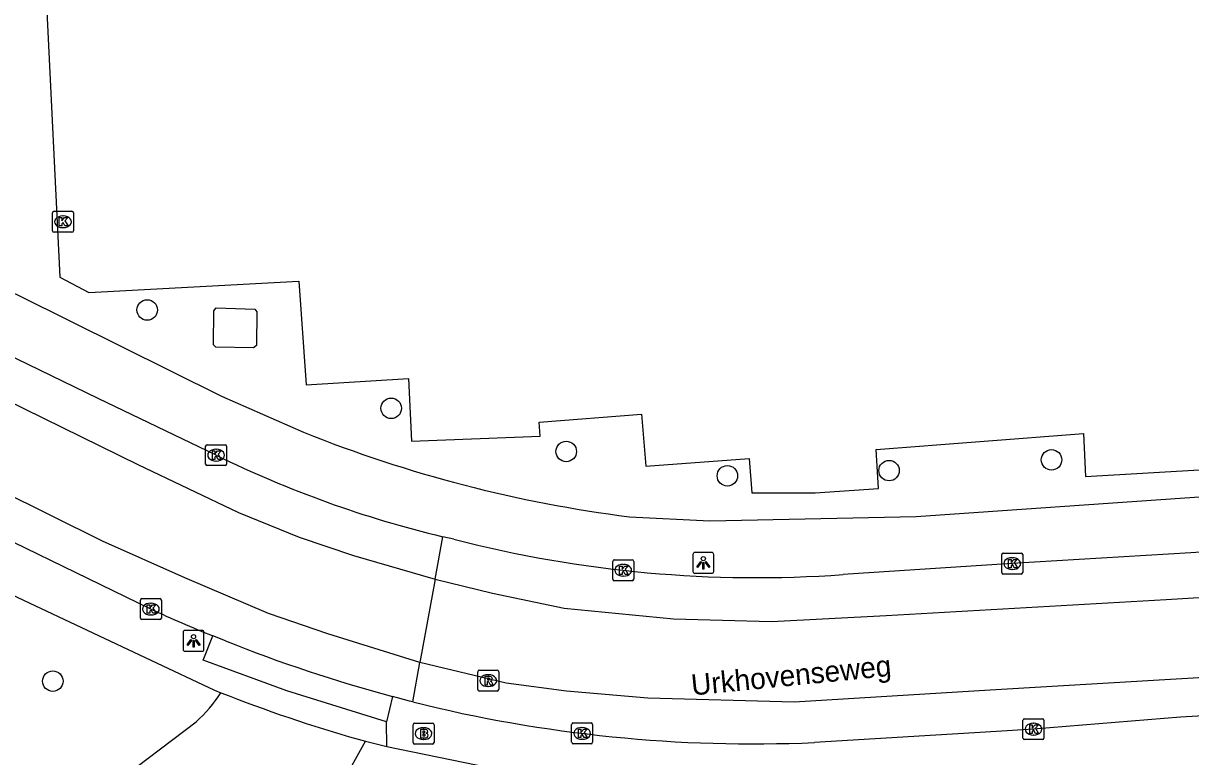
# Model space of a CAD drawing. Extents: x 162990 to 165007, y 383433 to 384336.
# Drawn here: x 164413.4 to 164469.1, y 384041.8 to 384076.8 of the extents above; entities that cross this region are included whole.
import ezdxf

# ---------------------------------------------------------------- set-up
doc = ezdxf.new("R2010")
doc.units = 0
for name, color, linetype in [('IMGEO_Boom', 7, 'Continuous'), ('IMGEO_Brandkraan', 7, 'Continuous'), ('IMGEO_Groenvoorziening', 7, 'Continuous'), ('IMGEO_Kolk', 7, 'Continuous'), ('IMGEO_Lage_trafo', 7, 'Continuous'), ('IMGEO_Lichtpunt', 7, 'Continuous'), ('IMGEO_Openbare_ruimte_label', 7, 'Continuous'), ('IMGEO_Rijbaan_lokaal_gesloten', 7, 'Continuous'), ('IMGEO_Rioolput', 7, 'Continuous'), ('IMGEO_Voetpad_open', 7, 'Continuous')]:
    doc.layers.add(name, color=color, linetype=linetype)

msp = doc.modelspace()

# ---------------------------------------------------------------- linework, layer by layer
at = {"layer": 'IMGEO_Boom'}
for centre in [(164419.265, 384063.154), (164430.91, 384058.459), (164439.266, 384056.398), (164462.431, 384055.997), (164446.958, 384055.237), (164454.676, 384055.486), (164414.758, 384045.434)]:
    msp.add_circle(centre, 0.489, dxfattribs=at)
at = {"layer": 'IMGEO_Brandkraan'}
for p, q in [((164431.954, 384042.504), (164431.954, 384043.356)), ((164432.029, 384043.43), (164432.881, 384043.43)), ((164432.442, 384043.21), (164432.467, 384043.21)), ((164432.955, 384043.356), (164432.955, 384042.504)), ((164432.881, 384042.43), (164432.029, 384042.43)), ((164432.465, 384042.65), (164432.44, 384042.65))]:
    msp.add_line(p, q, dxfattribs=at)
for points in [[(164431.954, 384042.504), (164431.954, 384043.356)], [(164432.029, 384043.43), (164432.881, 384043.43)], [(164432.302, 384043.13), (164432.302, 384042.73), (164432.515, 384042.73)], [(164432.533, 384043.13), (164432.302, 384043.13)], [(164432.481, 384043.049), (164432.427, 384043.049), (164432.427, 384042.973)], [(164432.427, 384042.973), (164432.48, 384042.973)], [(164432.955, 384043.356), (164432.955, 384042.504)], [(164432.881, 384042.43), (164432.029, 384042.43)], [(164432.489, 384042.897), (164432.427, 384042.897), (164432.427, 384042.816)], [(164432.427, 384042.816), (164432.489, 384042.816)]]:
    msp.add_lwpolyline(points, dxfattribs=at)
for centre, radius, start, end in [((164432.031, 384043.354), 0.0765, 91.552, 178.448), ((164432.031, 384043.354), 0.0765, 91.552, 178.448), ((164432.482, 384043.011), 0.0379, 267.8285, 90.9355), ((164432.537, 384042.985), 0.145, 59.4692, 91.5367), ((164432.562, 384043.032), 0.0922, 285.5137, 58.1501), ((164432.567, 384042.84), 0.105, 301.3115, 78.989), ((164432.879, 384043.354), 0.0765, 1.552, 88.448), ((164432.879, 384043.354), 0.0765, 1.552, 88.448), ((164432.031, 384042.506), 0.0765, 181.552, 268.448), ((164432.031, 384042.506), 0.0765, 181.552, 268.448), ((164432.49, 384042.856), 0.0404, 269.8759, 90.5077), ((164432.521, 384042.981), 0.251, 268.6676, 293.5347), ((164432.879, 384042.506), 0.0765, 271.552, 358.448), ((164432.879, 384042.506), 0.0765, 271.552, 358.448)]:
    msp.add_arc(centre, radius, start, end, dxfattribs=at)
for centre, major_axis, ratio, start_param, end_param in [((164432.441, 384042.93), (-0.387, 0.002), 0.722429, 4.712389, 7.853982), ((164432.466, 384042.93), (-0.39, 0.002), 0.717154, 1.570796, 4.712389)]:
    msp.add_ellipse(centre, major_axis=major_axis, ratio=ratio, start_param=start_param, end_param=end_param, dxfattribs=at)
at = {"layer": 'IMGEO_Groenvoorziening'}
msp.add_lwpolyline([(164414.449, 384078.078), (164415.09, 384064.727), (164416.486, 384063.994), (164426.502, 384064.535), (164426.858, 384059.573), (164431.742, 384059.882), (164431.874, 384056.892), (164438.023, 384057.133), (164437.974, 384057.801), (164442.851, 384058.174), (164443.064, 384055.701), (164447.993, 384056.062), (164448.127, 384054.418), (164451.152, 384054.431), (164454.171, 384054.626), (164454.053, 384056.488), (164463.955, 384057.251), (164464.055, 384055.205), (164470.042, 384055.555), (164469.867, 384057.645), (164474.923, 384058.064), (164475.925, 384057.102)], dxfattribs=at)
at = {"layer": 'IMGEO_Kolk'}
for p, q in [((164414.745, 384066.938), (164414.745, 384067.79)), ((164414.82, 384067.864), (164415.672, 384067.864)), ((164415.233, 384067.644), (164415.258, 384067.644)), ((164415.746, 384067.79), (164415.746, 384066.938)), ((164415.672, 384066.864), (164414.82, 384066.864)), ((164415.256, 384067.084), (164415.231, 384067.084)), ((164422.053, 384055.797), (164422.053, 384056.649)), ((164422.128, 384056.723), (164422.98, 384056.723)), ((164422.541, 384056.503), (164422.566, 384056.503)), ((164423.054, 384056.649), (164423.054, 384055.797)), ((164422.98, 384055.723), (164422.128, 384055.723)), ((164422.564, 384055.943), (164422.539, 384055.943)), ((164460.054, 384050.621), (164460.054, 384051.473)), ((164460.129, 384051.547), (164460.981, 384051.547)), ((164460.542, 384051.327), (164460.567, 384051.327)), ((164461.055, 384051.473), (164461.055, 384050.621)), ((164441.485, 384050.301), (164441.485, 384051.153)), ((164441.56, 384051.227), (164442.412, 384051.227)), ((164441.973, 384051.007), (164441.998, 384051.007)), ((164442.486, 384051.153), (164442.486, 384050.301)), ((164460.565, 384050.767), (164460.54, 384050.767)), ((164442.412, 384050.227), (164441.56, 384050.227)), ((164441.996, 384050.447), (164441.971, 384050.447)), ((164460.981, 384050.547), (164460.129, 384050.547)), ((164418.94, 384048.448), (164418.94, 384049.3)), ((164419.015, 384049.374), (164419.867, 384049.374)), ((164419.428, 384049.154), (164419.453, 384049.154)), ((164419.941, 384049.3), (164419.941, 384048.448)), ((164419.451, 384048.594), (164419.426, 384048.594)), ((164419.867, 384048.374), (164419.015, 384048.374)), ((164461.068, 384042.715), (164461.068, 384043.567)), ((164461.143, 384043.641), (164461.995, 384043.641)), ((164462.069, 384043.567), (164462.069, 384042.715)), ((164439.525, 384042.513), (164439.525, 384043.365)), ((164439.6, 384043.439), (164440.452, 384043.439)), ((164440.013, 384043.219), (164440.038, 384043.219)), ((164440.526, 384043.365), (164440.526, 384042.513)), ((164461.556, 384043.421), (164461.581, 384043.421)), ((164440.452, 384042.439), (164439.6, 384042.439)), ((164440.036, 384042.659), (164440.011, 384042.659)), ((164461.995, 384042.641), (164461.143, 384042.641)), ((164461.579, 384042.861), (164461.554, 384042.861))]:
    msp.add_line(p, q, dxfattribs=at)
for points in [[(164414.745, 384066.938), (164414.745, 384067.79)], [(164414.82, 384067.864), (164415.672, 384067.864)], [(164415.066, 384067.564), (164415.189, 384067.564), (164415.189, 384067.413), (164415.319, 384067.564), (164415.483, 384067.564), (164415.337, 384067.413), (164415.49, 384067.164), (164415.338, 384067.164), (164415.253, 384067.328), (164415.189, 384067.261), (164415.189, 384067.164), (164415.066, 384067.164), (164415.066, 384067.564)], [(164415.746, 384067.79), (164415.746, 384066.938)], [(164415.672, 384066.864), (164414.82, 384066.864)], [(164422.053, 384055.797), (164422.053, 384056.649)], [(164422.128, 384056.723), (164422.98, 384056.723)], [(164422.374, 384056.423), (164422.497, 384056.423), (164422.497, 384056.272), (164422.627, 384056.423), (164422.791, 384056.423), (164422.645, 384056.272), (164422.798, 384056.023), (164422.646, 384056.023), (164422.561, 384056.187), (164422.497, 384056.12), (164422.497, 384056.023), (164422.374, 384056.023), (164422.374, 384056.423)], [(164423.054, 384056.649), (164423.054, 384055.797)], [(164422.98, 384055.723), (164422.128, 384055.723)], [(164460.054, 384050.621), (164460.054, 384051.473)], [(164460.129, 384051.547), (164460.981, 384051.547)], [(164461.055, 384051.473), (164461.055, 384050.621)], [(164441.485, 384050.301), (164441.485, 384051.153)], [(164441.56, 384051.227), (164442.412, 384051.227)], [(164441.806, 384050.927), (164441.929, 384050.927), (164441.929, 384050.776), (164442.059, 384050.927), (164442.223, 384050.927), (164442.077, 384050.776), (164442.23, 384050.527), (164442.078, 384050.527), (164441.993, 384050.691), (164441.929, 384050.624), (164441.929, 384050.527), (164441.806, 384050.527), (164441.806, 384050.927)], [(164442.486, 384051.153), (164442.486, 384050.301)], [(164460.375, 384051.247), (164460.498, 384051.247), (164460.498, 384051.096), (164460.628, 384051.247), (164460.792, 384051.247), (164460.646, 384051.096), (164460.799, 384050.847), (164460.647, 384050.847), (164460.562, 384051.011), (164460.498, 384050.944), (164460.498, 384050.847), (164460.375, 384050.847), (164460.375, 384051.247)], [(164442.412, 384050.227), (164441.56, 384050.227)], [(164460.981, 384050.547), (164460.129, 384050.547)], [(164418.94, 384048.448), (164418.94, 384049.3)], [(164419.015, 384049.374), (164419.867, 384049.374)], [(164419.261, 384049.074), (164419.384, 384049.074), (164419.384, 384048.923), (164419.514, 384049.074), (164419.678, 384049.074), (164419.532, 384048.923), (164419.685, 384048.674), (164419.533, 384048.674), (164419.448, 384048.838), (164419.384, 384048.771), (164419.384, 384048.674), (164419.261, 384048.674), (164419.261, 384049.074)], [(164419.941, 384049.3), (164419.941, 384048.448)], [(164419.867, 384048.374), (164419.015, 384048.374)], [(164461.068, 384042.715), (164461.068, 384043.567)], [(164461.143, 384043.641), (164461.995, 384043.641)], [(164462.069, 384043.567), (164462.069, 384042.715)], [(164439.525, 384042.513), (164439.525, 384043.365)], [(164439.6, 384043.439), (164440.452, 384043.439)], [(164439.846, 384043.139), (164439.969, 384043.139), (164439.969, 384042.988), (164440.099, 384043.139), (164440.263, 384043.139), (164440.117, 384042.988), (164440.27, 384042.739), (164440.118, 384042.739), (164440.033, 384042.903), (164439.969, 384042.836), (164439.969, 384042.739), (164439.846, 384042.739), (164439.846, 384043.139)], [(164440.526, 384043.365), (164440.526, 384042.513)], [(164461.389, 384043.341), (164461.512, 384043.341), (164461.512, 384043.19), (164461.642, 384043.341), (164461.806, 384043.341), (164461.66, 384043.19), (164461.813, 384042.941), (164461.661, 384042.941), (164461.576, 384043.105), (164461.512, 384043.038), (164461.512, 384042.941), (164461.389, 384042.941), (164461.389, 384043.341)], [(164440.452, 384042.439), (164439.6, 384042.439)], [(164461.995, 384042.641), (164461.143, 384042.641)]]:
    msp.add_lwpolyline(points, dxfattribs=at)
for centre, start, end in [((164414.822, 384067.788), 91.552, 178.448), ((164414.822, 384067.788), 91.552, 178.448), ((164415.67, 384067.788), 1.552, 88.448), ((164415.67, 384067.788), 1.552, 88.448), ((164414.822, 384066.94), 181.552, 268.448), ((164414.822, 384066.94), 181.552, 268.448), ((164415.67, 384066.94), 271.552, 358.448), ((164415.67, 384066.94), 271.552, 358.448), ((164422.13, 384056.647), 91.552, 178.448), ((164422.13, 384056.647), 91.552, 178.448), ((164422.978, 384056.647), 1.552, 88.448), ((164422.978, 384056.647), 1.552, 88.448), ((164422.13, 384055.799), 181.552, 268.448), ((164422.13, 384055.799), 181.552, 268.448), ((164422.978, 384055.799), 271.552, 358.448), ((164422.978, 384055.799), 271.552, 358.448), ((164460.131, 384051.471), 91.552, 178.448), ((164460.131, 384051.471), 91.552, 178.448), ((164460.979, 384051.471), 1.552, 88.448), ((164460.979, 384051.471), 1.552, 88.448), ((164441.562, 384051.151), 91.552, 178.448), ((164441.562, 384051.151), 91.552, 178.448), ((164442.41, 384051.151), 1.552, 88.448), ((164442.41, 384051.151), 1.552, 88.448), ((164441.562, 384050.303), 181.552, 268.448), ((164441.562, 384050.303), 181.552, 268.448), ((164442.41, 384050.303), 271.552, 358.448), ((164442.41, 384050.303), 271.552, 358.448), ((164460.131, 384050.623), 181.552, 268.448), ((164460.131, 384050.623), 181.552, 268.448), ((164460.979, 384050.623), 271.552, 358.448), ((164460.979, 384050.623), 271.552, 358.448), ((164419.017, 384049.298), 91.552, 178.448), ((164419.017, 384049.298), 91.552, 178.448), ((164419.865, 384049.298), 1.552, 88.448), ((164419.865, 384049.298), 1.552, 88.448), ((164419.017, 384048.45), 181.552, 268.448), ((164419.017, 384048.45), 181.552, 268.448), ((164419.865, 384048.45), 271.552, 358.448), ((164419.865, 384048.45), 271.552, 358.448), ((164461.145, 384043.565), 91.552, 178.448), ((164461.145, 384043.565), 91.552, 178.448), ((164461.993, 384043.565), 1.552, 88.448), ((164461.993, 384043.565), 1.552, 88.448), ((164439.602, 384043.363), 91.552, 178.448), ((164439.602, 384043.363), 91.552, 178.448), ((164440.45, 384043.363), 1.552, 88.448), ((164440.45, 384043.363), 1.552, 88.448), ((164439.602, 384042.515), 181.552, 268.448), ((164439.602, 384042.515), 181.552, 268.448), ((164440.45, 384042.515), 271.552, 358.448), ((164440.45, 384042.515), 271.552, 358.448), ((164461.145, 384042.717), 181.552, 268.448), ((164461.145, 384042.717), 181.552, 268.448), ((164461.993, 384042.717), 271.552, 358.448), ((164461.993, 384042.717), 271.552, 358.448)]:
    msp.add_arc(centre, 0.0765, start, end, dxfattribs=at)
for centre, major_axis, ratio, start_param, end_param in [((164415.232, 384067.364), (-0.387, 0.002), 0.722429, 4.712389, 7.853982), ((164415.257, 384067.364), (-0.39, 0.002), 0.717154, 1.570796, 4.712389), ((164422.54, 384056.223), (-0.387, 0.002), 0.722429, 4.712389, 7.853982), ((164422.565, 384056.223), (-0.39, 0.002), 0.717154, 1.570796, 4.712389), ((164460.541, 384051.047), (-0.387, 0.002), 0.722429, 4.712389, 7.853982), ((164460.566, 384051.047), (-0.39, 0.002), 0.717154, 1.570796, 4.712389), ((164441.972, 384050.727), (-0.387, 0.002), 0.722429, 4.712389, 7.853982), ((164441.997, 384050.727), (-0.39, 0.002), 0.717154, 1.570796, 4.712389), ((164419.427, 384048.874), (-0.387, 0.002), 0.722429, 4.712389, 7.853982), ((164419.452, 384048.874), (-0.39, 0.002), 0.717154, 1.570796, 4.712389), ((164440.012, 384042.939), (-0.387, 0.002), 0.722429, 4.712389, 7.853982), ((164440.037, 384042.939), (-0.39, 0.002), 0.717154, 1.570796, 4.712389), ((164461.555, 384043.141), (-0.387, 0.002), 0.722429, 4.712389, 7.853982), ((164461.58, 384043.141), (-0.39, 0.002), 0.717154, 1.570796, 4.712389)]:
    msp.add_ellipse(centre, major_axis=major_axis, ratio=ratio, start_param=start_param, end_param=end_param, dxfattribs=at)
at = {"layer": 'IMGEO_Lage_trafo'}
msp.add_lwpolyline([(164424.408, 384063.199), (164424.5, 384063.065), (164424.478, 384061.461), (164424.345, 384061.35), (164422.548, 384061.38), (164422.431, 384061.496), (164422.452, 384063.119), (164422.556, 384063.251), (164424.408, 384063.199)], dxfattribs=at)
at = {"layer": 'IMGEO_Lichtpunt'}
for p, q in [((164445.311, 384051.483), (164445.311, 384050.676)), ((164445.311, 384051.483), (164445.311, 384050.676)), ((164446.213, 384051.578), (164445.405, 384051.578)), ((164446.213, 384051.578), (164445.405, 384051.578)), ((164446.307, 384050.676), (164446.307, 384051.483)), ((164446.307, 384050.676), (164446.307, 384051.483)), ((164445.405, 384050.582), (164446.213, 384050.582)), ((164445.405, 384050.582), (164446.213, 384050.582)), ((164420.979, 384047.762), (164420.979, 384046.955)), ((164420.979, 384047.762), (164420.979, 384046.955)), ((164421.881, 384047.857), (164421.073, 384047.857)), ((164421.881, 384047.857), (164421.073, 384047.857)), ((164421.975, 384046.955), (164421.975, 384047.762)), ((164421.975, 384046.955), (164421.975, 384047.762)), ((164421.073, 384046.861), (164421.881, 384046.861)), ((164421.073, 384046.861), (164421.881, 384046.861))]:
    msp.add_line(p, q, dxfattribs=at)
for points in [[(164445.685, 384051.147), (164445.724, 384051.119), (164445.536, 384050.857), (164445.498, 384050.884), (164445.685, 384051.147)], [(164445.787, 384051.099), (164445.834, 384051.099), (164445.834, 384050.777), (164445.787, 384050.777), (164445.787, 384051.099)], [(164445.897, 384051.119), (164445.935, 384051.146), (164446.122, 384050.884), (164446.083, 384050.856), (164445.897, 384051.119)], [(164421.353, 384047.426), (164421.392, 384047.398), (164421.204, 384047.136), (164421.166, 384047.163), (164421.353, 384047.426)], [(164421.455, 384047.378), (164421.502, 384047.378), (164421.502, 384047.056), (164421.455, 384047.056), (164421.455, 384047.378)], [(164421.565, 384047.398), (164421.603, 384047.425), (164421.79, 384047.163), (164421.751, 384047.135), (164421.565, 384047.398)]]:
    msp.add_lwpolyline(points, dxfattribs=at)
for centre in [(164445.81, 384051.281), (164421.478, 384047.56)]:
    msp.add_circle(centre, 0.0994, dxfattribs=at)
for centre, start, end in [((164445.405, 384051.483), 90, 180), ((164445.405, 384051.483), 90, 180), ((164446.213, 384051.483), 0, 90), ((164446.213, 384051.483), 0, 90), ((164445.405, 384050.676), 180, 270), ((164445.405, 384050.676), 180, 270), ((164446.213, 384050.676), 270, 0), ((164446.213, 384050.676), 270, 360), ((164421.073, 384047.762), 90, 180), ((164421.073, 384047.762), 90, 180), ((164421.881, 384047.762), 0, 90), ((164421.881, 384047.762), 0, 90), ((164421.073, 384046.955), 180, 270), ((164421.073, 384046.955), 180, 270), ((164421.881, 384046.955), 270, 0), ((164421.881, 384046.955), 270, 360)]:
    msp.add_arc(centre, 0.0946, start, end, dxfattribs=at)
at = {"layer": 'IMGEO_Rijbaan_lokaal_gesloten'}
for points in [[(164422.554, 384056.223), (164416.919, 384058.933), (164404.074, 384065.159), (164393.519, 384070.327)], [(164392.668, 384068.613), (164418.813, 384055.773), (164423.63, 384053.482), (164426.511, 384052.302), (164429.109, 384051.428), (164433.007, 384050.304)], [(164432.284, 384046.33), (164427.893, 384047.685), (164425.059, 384048.665), (164421.057, 384050.365), (164417.137, 384052.113), (164412.178, 384054.568), (164406.37, 384057.402), (164388.955, 384065.651)], [(164433.007, 384050.304), (164435.744, 384049.633), (164439.168, 384048.925), (164444.386, 384048.405), (164449.061, 384048.287), (164454.54, 384048.571), (164467.904, 384049.326), (164694.411, 384063.128)], [(164694.664, 384059.164), (164610.336, 384053.978), (164518.813, 384048.5), (164493.123, 384046.989), (164459.498, 384045.005), (164450.148, 384044.438), (164443.158, 384044.627), (164439.286, 384044.958), (164436.405, 384045.336), (164432.284, 384046.33)], [(164419.441, 384048.874), (164409.286, 384053.8)], [(164433.007, 384050.304), (164433.375, 384052.329)], [(164433.906, 384052.205), (164433.375, 384052.329)], [(164475.262, 384051.966), (164475.102, 384051.956), (164475.001, 384051.949), (164472.613, 384051.804), (164469.08, 384051.567), (164460.555, 384051.047), (164452.487, 384050.524)], [(164433.007, 384050.304), (164432.284, 384046.33)], [(164423.001, 384047.352), (164422.398, 384047.595)], [(164431.941, 384044.442), (164432.284, 384046.33)], [(164431.941, 384044.442), (164431.866, 384044.461), (164431.791, 384044.48), (164431.505, 384044.555), (164431.219, 384044.631), (164430.973, 384044.697)], [(164417.608, 384040.465), (164421.6, 384043.491)], [(164471.627, 384043.891), (164468.584, 384043.71), (164461.569, 384043.141), (164459.81, 384043.034), (164451.119, 384042.504)], [(164427.07, 384037.881), (164429.681, 384042.57)], [(164429.336, 384042.658), (164429.681, 384042.57)]]:
    msp.add_lwpolyline(points, dxfattribs=at)
for centre, radius, start, end in [((164445.521, 384103.065), 52.169, 243.8804, 256.5365), ((164448.353, 384108.357), 57.981, 255.57208, 274.08911), ((164450.149, 384115.811), 73.645, 245.35656, 247.86329), ((164413.141, 384046.687), 7.659, 166.9085, 305.6737), ((164450.606, 384116.945), 74.868, 248.36329, 254.797), ((164417.209, 384048.381), 6.573, 311.9202, 327.84), ((164449.471, 384112.842), 73.015, 248.55221, 253.99224), ((164448.184, 384109.321), 66.881, 255.94424, 272.51508)]:
    msp.add_arc(centre, radius, start, end, dxfattribs=at)
at = {"layer": 'IMGEO_Rioolput'}
for p, q in [((164435.045, 384045.032), (164435.045, 384045.884)), ((164435.12, 384045.958), (164435.972, 384045.958)), ((164435.533, 384045.738), (164435.558, 384045.738)), ((164436.046, 384045.884), (164436.046, 384045.032)), ((164435.556, 384045.178), (164435.531, 384045.178)), ((164435.972, 384044.958), (164435.12, 384044.958))]:
    msp.add_line(p, q, dxfattribs=at)
for points in [[(164435.045, 384045.032), (164435.045, 384045.884)], [(164435.12, 384045.958), (164435.972, 384045.958)], [(164436.046, 384045.884), (164436.046, 384045.032)], [(164435.634, 384045.656), (164435.382, 384045.658), (164435.382, 384045.258)], [(164435.382, 384045.258), (164435.506, 384045.258), (164435.506, 384045.42), (164435.517, 384045.42)], [(164435.56, 384045.577), (164435.506, 384045.577), (164435.506, 384045.496)], [(164435.506, 384045.496), (164435.558, 384045.496)], [(164435.564, 384045.391), (164435.635, 384045.258), (164435.775, 384045.258), (164435.71, 384045.384)], [(164435.972, 384044.958), (164435.12, 384044.958)]]:
    msp.add_lwpolyline(points, dxfattribs=at)
for centre, radius, start, end in [((164435.122, 384045.882), 0.0765, 91.552, 178.448), ((164435.122, 384045.882), 0.0765, 91.552, 178.448), ((164435.97, 384045.882), 0.0765, 1.552, 88.448), ((164435.97, 384045.882), 0.0765, 1.552, 88.448), ((164435.516, 384045.367), 0.0533, 26.0293, 88.6989), ((164435.542, 384045.685), 0.19, 274.7715, 282.9687), ((164435.566, 384045.481), 0.0964, 77.0061, 93.1865), ((164435.58, 384045.538), 0.0378, 276.6634, 79.6772), ((164435.633, 384045.546), 0.109, 350.3612, 89.416), ((164435.631, 384045.546), 0.112, 277.5842, 350.9817), ((164435.615, 384045.331), 0.108, 29.5134, 73.7905), ((164435.122, 384045.034), 0.0765, 181.552, 268.448), ((164435.122, 384045.034), 0.0765, 181.552, 268.448), ((164435.97, 384045.034), 0.0765, 271.552, 358.448), ((164435.97, 384045.034), 0.0765, 271.552, 358.448)]:
    msp.add_arc(centre, radius, start, end, dxfattribs=at)
for centre, major_axis, ratio, start_param, end_param in [((164435.532, 384045.458), (-0.387, 0.002), 0.722429, 4.712389, 7.853982), ((164435.557, 384045.458), (-0.39, 0.002), 0.717154, 1.570796, 4.712389)]:
    msp.add_ellipse(centre, major_axis=major_axis, ratio=ratio, start_param=start_param, end_param=end_param, dxfattribs=at)
at = {"layer": 'IMGEO_Voetpad_open'}
for points in [[(164377.929, 384126.332), (164382.551, 384104.558), (164384.708, 384092.902), (164386.477, 384084.677), (164390.789, 384074.523), (164392.442, 384073.696), (164394.094, 384072.908), (164396.747, 384071.659), (164413.168, 384063.826), (164422.817, 384059.039), (164426.732, 384057.314)], [(164442.28, 384053.28), (164446.128, 384053.088), (164455.972, 384053.297), (164469.248, 384054.219), (164476.071, 384054.693)], [(164407.264, 384052.163), (164422.476, 384045), (164422.773, 384044.883)], [(164430.685, 384043.489), (164425.927, 384044.967), (164421.934, 384046.438), (164422.398, 384047.595)], [(164430.973, 384044.697), (164430.685, 384043.489)], [(164430.703, 384042.31), (164430.685, 384043.489)], [(164429.681, 384042.57), (164430.703, 384042.31)], [(164430.703, 384042.31), (164439.855, 384040.439), (164444.62, 384039.937), (164449.975, 384039.924), (164451.92, 384040.068)]]:
    msp.add_lwpolyline(points, dxfattribs=at)
msp.add_arc((164450.246, 384115.962), 63.186, 248.15263, 262.75749, dxfattribs=at)

# ---------------------------------------------------------------- texts
at = {"layer": 'IMGEO_Openbare_ruimte_label'}
msp.add_text('Urkhovenseweg', height=1, rotation=5.6251, dxfattribs=at).set_placement((164445.279, 384044.748))

doc.saveas('drawing.dxf')
